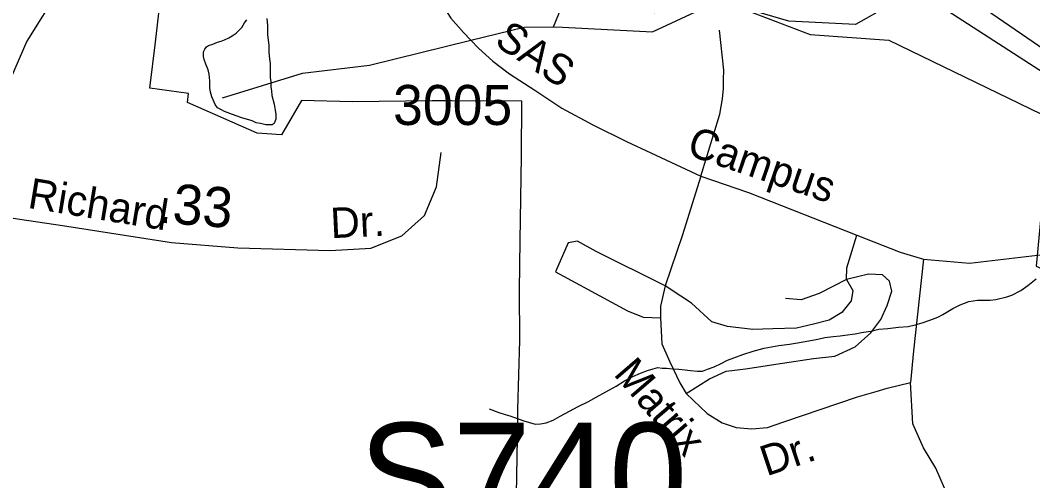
# Model space of a CAD drawing. Extents: x 2001466 to 2224147, y 644118 to 847247.
# Drawn here: x 2068269 to 2071428, y 755194 to 756632 of the extents above; entities that cross this region are included whole.
import ezdxf

# ---------------------------------------------------------------- set-up
doc = ezdxf.new("R2010")
doc.units = 0
for name, color, linetype in [('Exist Boundary Political City Limit New', 7, 'Continuous'), ('Exist Boundary Political City Limit New Hole', 7, 'Continuous'), ('Exist Hydrographic Misc Water Feature', 7, 'Continuous'), ('Exist Road Non-System Type 51', 7, 'Continuous'), ('Exist Road Non-System Type 51 Label', 7, 'Continuous'), ('Exist Road Primary Interstate Structure Ovrhead Sign Number Label', 7, 'Continuous'), ('Exist Road Secondary Mileage Hundredths English Label', 7, 'Continuous'), ('Exist Road Secondary Type 51 Attributed', 7, 'Continuous'), ('Exist Road Secondary Type 51 Label', 7, 'Continuous'), ('Exist Road Secondary Type 51 Number Label', 7, 'Continuous'), ('Exist Road Secondary Type 51 Undivided 4 Lane Attributed', 7, 'Continuous'), ('Map Preparation Boundary City Limit Buffer Line', 7, 'Continuous')]:
    doc.layers.add(name, color=color, linetype=linetype)

msp = doc.modelspace()

# ---------------------------------------------------------------- linework, layer by layer
at = {"layer": 'Exist Boundary Political City Limit New'}
for points in [[(2069614.9, 756380.5), (2069595.9, 756380.6), (2069554, 756380.8), (2069305.6, 756377.3), (2069146.6, 756382.3), (2069083.9, 756274.2), (2069008.1, 756280), (2068791.1, 756375.3), (2068793.9, 756403.2), (2068673.1, 756420.6), (2068690.6, 756564.2), (2068708.1, 756709.2)], [(2069815.1, 755036), (2069820.8, 755325.9), (2069822.1, 755416.6), (2069827.8, 755633.8), (2069827.1, 755788.2), (2069829.4, 755944.7), (2069833, 756208.1), (2069834.6, 756379.4), (2069614.9, 756380.5)]]:
    msp.add_lwpolyline(points, dxfattribs=at)
at = {"layer": 'Exist Boundary Political City Limit New Hole'}
msp.add_lwpolyline([(2069945.2, 756690.4), (2070248.1, 756656.1), (2070362.4, 756730.5), (2070733.9, 756587.5), (2070979.6, 756570.4), (2071522.5, 756307.3), (2071456.8, 756052.8), (2071439.6, 755864.1), (2072325.5, 755475.2), (2072302.6, 754994.9), (2073065.9, 755077.3), (2073237.6, 755312.6), (2072853.1, 755590.9), (2072767, 755480.7), (2072618.5, 755590.9), (2072709.5, 755696.3), (2071919.2, 756228.2), (2071138.6, 756764.9), (2070812.9, 756980.5), (2070288.2, 757201.2), (2070293.9, 757050.8), (2069962.4, 756804.8), (2069945.2, 756690.4)], dxfattribs=at)
at = {"layer": 'Exist Hydrographic Misc Water Feature'}
msp.add_line((2069932.9, 756612), (2069961.2, 756610.5), dxfattribs=at)
for points in [[(2069932.9, 756612), (2069965.9, 756693.3), (2070072.5, 756782.1)], [(2069961.2, 756610.5), (2070241.9, 756595.9), (2070449.8, 756693.3)], [(2072602.8, 756200.8), (2072100.9, 756055.8), (2071098.8, 756702.9), (2070983, 756679.1), (2070874.9, 756619), (2070667, 756629.8), (2070449.8, 756693.3)], [(2069048.5, 756453.8), (2069051, 756439.8), (2069050.8, 756423.9), (2069052.6, 756411.9), (2069054.5, 756397.8), (2069061, 756370), (2069064.7, 756352), (2069066.6, 756337.9), (2069066.6, 756329.8), (2069066.8, 756323.7), (2069064.9, 756317.9), (2069061.2, 756310), (2069054.9, 756305.6), (2069045.2, 756305.9), (2069035, 756305.9), (2069019, 756309.8), (2069005, 756312), (2068993.2, 756317.8), (2068960.8, 756327.6), (2068943.1, 756333.6), (2068922.8, 756341.5), (2068906.8, 756347.6), (2068894.5, 756353.5), (2068884.9, 756359.4), (2068876.9, 756369.6), (2068870.7, 756383.5), (2068866.8, 756393.4), (2068862.7, 756407.4), (2068860.9, 756421.5), (2068860.9, 756431.6), (2068860.7, 756443.4), (2068858.4, 756463.6), (2068855, 756477.5), (2068848.6, 756495.6), (2068842.9, 756509.4), (2068840.6, 756519.5), (2068840.4, 756533.3), (2068844.7, 756541.6), (2068850.2, 756549.7), (2068856.6, 756553.6), (2068870.3, 756557.6), (2068884.5, 756563.6), (2068896.2, 756567.4), (2068906.2, 756571.6), (2068920.4, 756577.5), (2068930.4, 756583.7), (2068942.3, 756591.7), (2068950.5, 756599.8), (2068960.1, 756609.6), (2068968.5, 756623.8), (2068976.5, 756633.6)], [(2069038.5, 756637.9), (2069040.3, 756615.8), (2069040.7, 756587.7), (2069044.4, 756553.9), (2069044.4, 756531.6), (2069046.7, 756511.8), (2069048.7, 756497.7), (2069048.5, 756481.9), (2069048.7, 756457.9), (2069048.5, 756453.8)], [(2069675.4, 756569.9), (2069841.9, 756610.6), (2069932.9, 756612)], [(2068899.9, 756390.3), (2069150, 756467.2), (2069359, 756492.6), (2069675.4, 756569.9)], [(2069732.6, 755419.2), (2069762.5, 755407.4), (2069782.2, 755401.5), (2069796.5, 755397.3), (2069814.6, 755391.3), (2069840.6, 755381.3), (2069858.3, 755375.8), (2069876.3, 755371.4), (2069892.5, 755371.8), (2069910.1, 755375.6), (2069932.3, 755383.6), (2069954.2, 755395.7), (2069982.5, 755411.7), (2070010.2, 755425.8), (2070042.4, 755442), (2070066.4, 755455.8), (2070096.1, 755472), (2070128.1, 755489.8), (2070154.2, 755506.1), (2070180.2, 755520), (2070204, 755530.2), (2070226.3, 755538.2), (2070243.8, 755544.1), (2070258.1, 755548.4), (2070272.3, 755546.3), (2070285.8, 755546.2), (2070304.3, 755544.3), (2070324.4, 755542.4), (2070343.8, 755540.3), (2070360, 755538.2), (2070382, 755536.5), (2070398.2, 755536.5), (2070414, 755542.6), (2070434.1, 755550.5), (2070456, 755560.6), (2070476.1, 755570.6), (2070496, 755578.5), (2070523.7, 755588.9), (2070556.1, 755599), (2070589.9, 755608.9), (2070635.8, 755616.9), (2070669.7, 755621.1), (2070693.9, 755625.2), (2070729.5, 755631.1), (2070757.8, 755637), (2070779.8, 755641.3), (2070805.8, 755645.1), (2070828, 755647.4), (2070841.9, 755649.4), (2070874.1, 755653.4), (2070893.8, 755657.3), (2070923.7, 755661.3), (2070947.7, 755667.4), (2070975.8, 755669.6), (2071009.4, 755673.5), (2071039.6, 755675.8), (2071061.9, 755681.7), (2071083.7, 755687.8), (2071107.7, 755695.9), (2071131.8, 755705.6), (2071147.6, 755713.8), (2071179.6, 755732.1), (2071201.6, 755744.1), (2071229.5, 755754.1), (2071255.7, 755757.8), (2071277.8, 755758.1), (2071295.7, 755758.3), (2071313.3, 755760.1), (2071347.6, 755768.3), (2071363.4, 755774.4), (2071391.6, 755788.4), (2071413.4, 755804.5), (2071439.2, 755824.5)]]:
    msp.add_lwpolyline(points, dxfattribs=at)
at = {"layer": 'Exist Road Non-System Type 51'}
for points in [[(2069578, 756691.8), (2069612.9, 756639.1), (2069652, 756594.3), (2069675.4, 756569.9)], [(2070392.6, 756145.6), (2070451.8, 756339), (2070460.5, 756387.3), (2070463.1, 756419), (2070463.8, 756446.9), (2070464.5, 756476.7), (2070450.6, 756601.7)], [(2069675.4, 756569.9), (2069699, 756545.4), (2069744.2, 756504.4), (2069795.4, 756465.4), (2069874.3, 756413.8), (2069959.2, 756358), (2070056.1, 756306), (2070161.1, 756253.9), (2070236.4, 756218.4), (2070392.6, 756145.6)], [(2070392.6, 756145.6), (2070334.8, 755959.3), (2070281.1, 755803)], [(2070392.6, 756145.6), (2070541.8, 756094.1), (2070879.5, 755961.3)], [(2070847.3, 755822.5), (2070848, 755859.6), (2070879.5, 755961.3)], [(2070879.5, 755961.3), (2071015.1, 755908), (2071087.8, 755886.2)], [(2070281.1, 755803), (2070066.3, 755910.4), (2070007.8, 755942.2), (2069978.5, 755937.3), (2069939.4, 755846.9), (2070164, 755724.8), (2070212.8, 755705.3), (2070266.5, 755702.8)], [(2071087.8, 755886.2), (2071230.7, 755874.1), (2071461.3, 755900.8)], [(2071087.8, 755886.2), (2071056.6, 755600), (2071046.8, 755500.7)], [(2070346.6, 755466.9), (2070420.2, 755512.3), (2070471.5, 755536.8), (2070532.5, 755544.1), (2070647.2, 755561.2), (2070744.8, 755575.8), (2070810.7, 755583.2), (2070874.2, 755612.5), (2070923, 755656.4), (2070954.7, 755698), (2070974.2, 755741.9), (2070988.9, 755785.9), (2070981.6, 755817.6), (2070959.6, 755837.2), (2070915.7, 755839.6), (2070847.3, 755822.5)], [(2070281.1, 755803), (2070266.5, 755739.5), (2070266.5, 755702.8)], [(2070847.3, 755822.5), (2070866.9, 755788.3), (2070862, 755756.6), (2070832.7, 755719.9), (2070793.6, 755695.5), (2070744.8, 755683.3), (2070691.1, 755671.1), (2070617.9, 755668.6), (2070554.5, 755666.2), (2070476.4, 755676), (2070427.6, 755690.6), (2070364.1, 755749.2), (2070329.9, 755771.2), (2070281.1, 755803)], [(2070847.3, 755822.5), (2070761.9, 755778.6), (2070705.8, 755759), (2070657, 755763.9)], [(2070266.5, 755702.8), (2070271.4, 755622.2), (2070295.8, 755566.1), (2070327.5, 755500.1), (2070346.6, 755466.9)], [(2070346.6, 755466.9), (2070412.9, 755404.9), (2070459.3, 755375.6), (2070503.2, 755360.9), (2070552, 755356), (2070600.8, 755360.9), (2070652.1, 755378), (2070881.5, 755456.2), (2070940.1, 755473.3), (2070974.2, 755483), (2071046.8, 755500.7)], [(2071183.4, 755019.9), (2071182.2, 755067), (2071172.5, 755113), (2071153.2, 755171.2), (2071126.5, 755234.2), (2071087.8, 755297.2), (2071053.8, 755372.4), (2071046.8, 755500.7)]]:
    msp.add_lwpolyline(points, dxfattribs=at)
at = {"layer": 'Exist Road Secondary Type 51 Attributed'}
msp.add_lwpolyline([(2068133.8, 756031.3), (2068401, 755991), (2068740.5, 755937.9), (2068948.1, 755921.8), (2069236.2, 755912.9), (2069363.3, 755921), (2069459.9, 755959.6), (2069530.7, 756022.4), (2069567.7, 756112.6), (2069582.2, 756218.9)], dxfattribs=at)
at = {"layer": 'Exist Road Secondary Type 51 Undivided 4 Lane Attributed'}
msp.add_lwpolyline([(2069474, 757446.6), (2069281.3, 757349.4), (2069057.6, 757235.1), (2068847.5, 757132.8), (2068719.6, 757058.8), (2068571.6, 756936.8), (2068475, 756843.4), (2068392.1, 756732.2), (2068289.1, 756566.8), (2068224.7, 756418.6), (2068178.7, 756250.4), (2068156.4, 756178.6)], dxfattribs=at)
at = {"layer": 'Map Preparation Boundary City Limit Buffer Line'}
for points in [[(2069945.2, 756690.4), (2070248.1, 756656.1), (2070362.4, 756730.5), (2070733.9, 756587.5), (2070979.6, 756570.4), (2071522.5, 756307.3), (2071456.8, 756052.8), (2071439.6, 755864.1), (2072325.5, 755475.2), (2072302.6, 754994.9), (2073065.9, 755077.3), (2073237.6, 755312.6), (2072853.1, 755590.9), (2072767, 755480.7), (2072618.5, 755590.9), (2072709.5, 755696.3), (2071919.2, 756228.2), (2071138.6, 756764.9), (2070812.9, 756980.5), (2070288.2, 757201.2), (2070293.9, 757050.8), (2069962.4, 756804.8), (2069945.2, 756690.4)], [(2069614.9, 756380.5), (2069595.9, 756380.6), (2069554, 756380.8), (2069305.6, 756377.3), (2069146.6, 756382.3), (2069083.9, 756274.2), (2069008.1, 756280), (2068791.1, 756375.3), (2068793.9, 756403.2), (2068673.1, 756420.6), (2068690.6, 756564.2), (2068708.1, 756709.2)], [(2069815.1, 755036), (2069820.8, 755325.9), (2069822.1, 755416.6), (2069827.8, 755633.8), (2069827.1, 755788.2), (2069829.4, 755944.7), (2069833, 756208.1), (2069834.6, 756379.4), (2069614.9, 756380.5)]]:
    msp.add_lwpolyline(points, dxfattribs=at)

# ---------------------------------------------------------------- texts
at = {"layer": 'Exist Road Non-System Type 51 Label'}
for s, rotation, p in [('SAS', 326.8251, (2069744.9, 756557.2)), ('Campus', 341.1295, (2070345.1, 756213.4)), ('Matrix', 310.7416, (2070117.8, 755526.5)), ('Dr.', 18.4476, (2070597.7, 755207.8))]:
    msp.add_text(s, height=95, rotation=rotation, dxfattribs=at).set_placement(p)
at = {"layer": 'Exist Road Primary Interstate Structure Ovrhead Sign Number Label'}
msp.add_text('S740', height=328.08, dxfattribs=at).set_placement((2069325.7, 755047.4))
at = {"layer": 'Exist Road Secondary Mileage Hundredths English Label'}
msp.add_text('.33', height=125, rotation=355.6299, dxfattribs=at).set_placement((2068695.4, 756001))
at = {"layer": 'Exist Road Secondary Type 51 Label'}
for s, rotation, p in [('Richard', 350.6593, (2068289.5, 756047)), ('Dr.', 2.794, (2069239.1, 755951.6))]:
    msp.add_text(s, height=95, rotation=rotation, dxfattribs=at).set_placement(p)
at = {"layer": 'Exist Road Secondary Type 51 Number Label'}
msp.add_text('3005', height=125, dxfattribs=at).set_placement((2069432.4, 756305.3))

doc.saveas('drawing.dxf')
